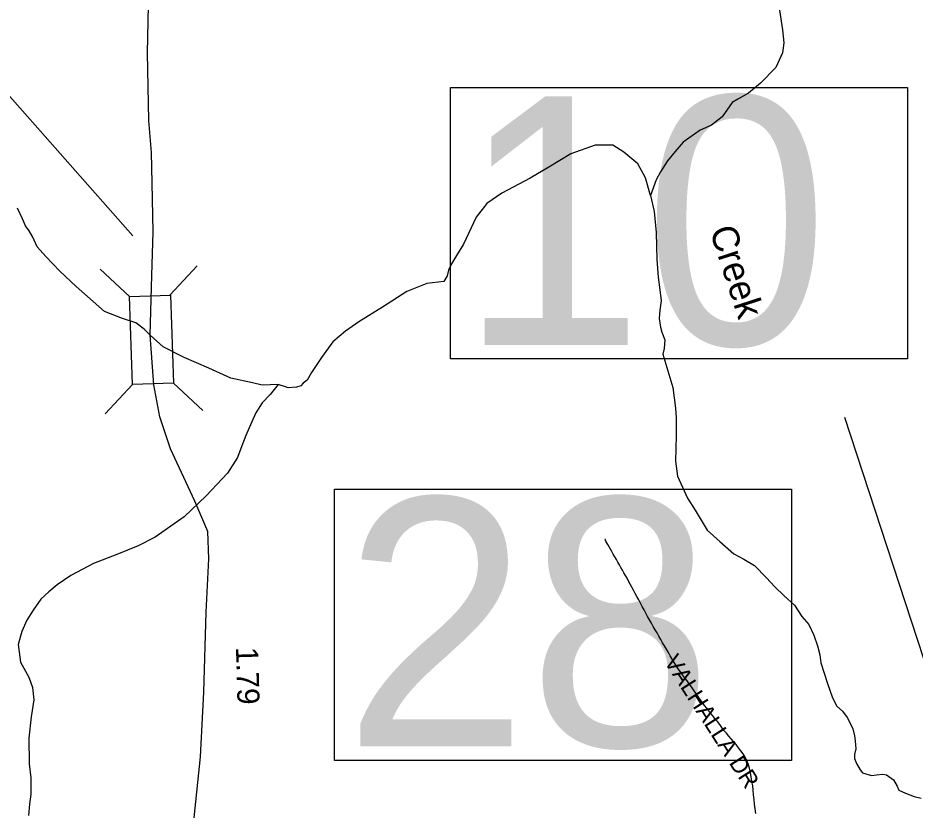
# Model space of a CAD drawing. Extents: x 1950930 to 2061844, y 904556 to 1017002.
# Drawn here: x 2029357 to 2034415, y 946694 to 951158 of the extents above; entities that cross this region are included whole.
import ezdxf

# ---------------------------------------------------------------- set-up
doc = ezdxf.new("R2010")
doc.units = 0
for name, color, linetype in [('Exist Hydrographic Creek Single Shore', 7, 'Continuous'), ('Exist Hydrographic Creek Single Shore Label', 7, 'Continuous'), ('Exist Hydrographic Misc Water Feature', 7, 'Continuous'), ('Exist Road Non-System Type 51', 7, 'Continuous'), ('Exist Road Non-System Type 51 Label', 7, 'Continuous'), ('Exist Road Primary US Structure Standard Bridge CELL', 7, 'Continuous'), ('Exist Road Primary US Structure Standard Bridge Number Label', 7, 'Continuous'), ('Exist Road Secondary Structure Standard Bridge CELL', 7, 'Continuous'), ('Exist Road Secondary Structure Standard Bridge Number Label', 7, 'Continuous'), ('Exist Road Secondary Type 51 Attributed', 7, 'Continuous')]:
    doc.layers.add(name, color=color, linetype=linetype)

msp = doc.modelspace()

# ---------------------------------------------------------------- linework, layer by layer
at = {"layer": 'Exist Hydrographic Creek Single Shore'}
for points in [[(2032922.9, 950157.5), (2032894.7, 950257.5), (2032850.7, 950335.6), (2032772.7, 950401.5), (2032710.5, 950441.2), (2032610.7, 950441.3), (2032474.5, 950391.3), (2032350.6, 950317), (2032244.6, 950254.9), (2032084.7, 950170.9), (2032000.8, 950112.9), (2031940.8, 950034.8), (2031869, 949882.7), (2031829, 949818.9), (2031801.1, 949772.8), (2031784.9, 949736.7), (2031777.1, 949704.7), (2031757, 949672.7), (2031661, 949660.6), (2031549.1, 949616.6), (2031411.1, 949528.6), (2031279.1, 949444.3), (2031203.2, 949392.4), (2031131.4, 949332.5), (2031067.2, 949244.3), (2031011.3, 949160.4), (2030987.5, 949116.3), (2030965.5, 949100.3), (2030951.3, 949084.2), (2030927.6, 949076.2), (2030879.3, 949074.2), (2030865.2, 949078.1), (2030823.5, 949092.1)], [(2032922.9, 950157.5), (2032943, 950067.5), (2032955, 949949.4), (2032959, 949797.4), (2032967.1, 949697.5), (2032975.2, 949625.4), (2032983.1, 949563.6), (2032975.1, 949511.6), (2032971.1, 949463.4), (2032979.3, 949415.3), (2032987.3, 949387.6), (2033003.1, 949343.3), (2032999.2, 949295.5), (2032993.3, 949263.4), (2033015.3, 949187.5), (2033049.4, 949075.5), (2033063.4, 948959.4), (2033067.5, 948903.5), (2033067.7, 948803.4), (2033063.8, 948659.5), (2033075.8, 948575.5), (2033131.6, 948451.6), (2033173.9, 948383.5), (2033241.8, 948271.5), (2033314, 948207.6), (2033391.9, 948137.8), (2033450.1, 948107.7), (2033510, 948071.7), (2033576.2, 948001.7), (2033624, 947951.8), (2033676.2, 947901.8), (2033734.1, 947847.8), (2033776.1, 947783.9), (2033816.2, 947739.8), (2033844.2, 947679.8), (2033864.3, 947620), (2033878.3, 947567.8), (2033884.2, 947523.7), (2033920.2, 947407.8), (2033948.4, 947325.8), (2033974.4, 947280), (2034004.6, 947251.8), (2034032.4, 947216.1), (2034046.6, 947187.9), (2034064.6, 947152.1), (2034072.6, 947111.9), (2034076.6, 947084), (2034080.6, 947039.9), (2034072.7, 947007.9), (2034072.6, 946983.9), (2034084.8, 946956.1), (2034104.7, 946919.9), (2034118.8, 946903.9), (2034168.7, 946888.1), (2034196.7, 946892.1), (2034232.5, 946896), (2034252.8, 946891.9), (2034292.6, 946864.2), (2034312.8, 946828), (2034322.9, 946806.1), (2034360.9, 946788.3), (2034408.8, 946770.2), (2034448.6, 946760.2)], [(2030823.5, 949092.1), (2030733.5, 949088.1), (2030679.3, 949102), (2030557.5, 949128.2), (2030433.3, 949183.9), (2030293.7, 949244.8), (2030175.4, 949304.8), (2030102.8, 949369.5), (2030068.1, 949404.3), (2030020.8, 949439), (2029945.1, 949464.3), (2029845.3, 949503.6), (2029685.1, 949643.4), (2029593.1, 949731.6), (2029513, 949813.3), (2029464.9, 949867.5), (2029440.8, 949921.5), (2029418.9, 949957.4), (2029398.8, 949985.4), (2029382.9, 950025.4), (2029354.9, 950085.4)]]:
    msp.add_lwpolyline(points, dxfattribs=at)
at = {"layer": 'Exist Hydrographic Misc Water Feature'}
for points in [[(2033650.4, 951201.7), (2033666.4, 951089.8), (2033674.4, 951017.8), (2033666.4, 950961.9), (2033630.5, 950877.9), (2033542.4, 950789.8), (2033474.6, 950733.8), (2033414.5, 950699.6), (2033382.6, 950681.6), (2033326.5, 950599.7), (2033266.4, 950553.7), (2033202.5, 950525.5), (2033106.6, 950457.6), (2033062.5, 950405.7), (2033018.8, 950353.4), (2032978.8, 950289.6), (2032954.9, 950245.4), (2032922.9, 950157.5)], [(2030823.5, 949092.1), (2030779.4, 949036.3), (2030733.4, 948988), (2030697.5, 948932), (2030673.4, 948878), (2030641.7, 948804.2), (2030613.6, 948732.2), (2030593.5, 948680.1), (2030537.5, 948592), (2030417.7, 948463.9), (2030293.8, 948346), (2030237.9, 948307.8), (2030130, 948231.6), (2030033.9, 948183.7), (2029914, 948133.7), (2029782.1, 948083.6), (2029654, 948015.4), (2029578.1, 947963.4), (2029530, 947923.4), (2029486.2, 947883.3), (2029442.2, 947821.2), (2029406.2, 947763.2), (2029378, 947699.5), (2029358.1, 947627.4), (2029370.2, 947527.3), (2029418.3, 947443.3), (2029438.4, 947385.5), (2029446.5, 947315.4), (2029430.4, 947219.3), (2029418.4, 947099.4), (2029420.7, 946955.3), (2029428.5, 946875.4), (2029428.6, 946783.2), (2029420.9, 946727.2), (2029416.6, 946663.3)]]:
    msp.add_lwpolyline(points, dxfattribs=at)
at = {"layer": 'Exist Road Non-System Type 51'}
for points in [[(2033067.9, 947508.1), (2033056.6, 947526.3), (2033045.2, 947544.5), (2033034.5, 947562.7), (2033023.6, 947581.5), (2033012.9, 947600.3), (2033002, 947618.5), (2032991.2, 947637.2), (2032980.9, 947655.5), (2032970, 947674.2), (2032959.8, 947692.4), (2032948.9, 947710.1), (2032938.6, 947728.2), (2032927.8, 947746.4), (2032917.4, 947765.2), (2032906.6, 947784), (2032896.8, 947802.8), (2032886.4, 947822.2), (2032876.6, 947841.1), (2032866.2, 947859.8), (2032856.4, 947878), (2032846.6, 947896.8), (2032836.8, 947915), (2032826.9, 947933.2), (2032817.6, 947950.8), (2032808.2, 947967.8), (2032799.4, 947984.1), (2032790.5, 947999.9), (2032781.6, 948015.1), (2032773.2, 948030.9), (2032765, 948046), (2032756.6, 948061.2), (2032748.2, 948076.3), (2032739.4, 948091.5), (2032730.5, 948106.6), (2032722.1, 948121.2), (2032713.2, 948135.8), (2032705, 948150.3), (2032697.1, 948164.2), (2032689.8, 948177.6), (2032682.9, 948190.3), (2032676.4, 948200.6), (2032671.5, 948209.1), (2032668.5, 948214.6), (2032667.1, 948218.2), (2032666.1, 948220.1), (2032666.1, 948220.7), (2032667.1, 948220.7), (2032668, 948220.1), (2032668.5, 948220.1), (2032668, 948219.4)], [(2033517, 946674.9), (2033514, 946700.4), (2033510.1, 946726.4), (2033507.1, 946753.1), (2033504.6, 946779.2), (2033502.1, 946805.3), (2033499.1, 946831.4), (2033494.8, 946856.3), (2033490.2, 946881.2), (2033486.2, 946906.1), (2033480.9, 946930.3), (2033474.5, 946953.9), (2033466.6, 946974), (2033456.2, 946992.8), (2033445.9, 947011), (2033433.1, 947028.6), (2033419.9, 947045.5), (2033405.6, 947062.5), (2033390.9, 947079.5), (2033377.6, 947095.2), (2033364.9, 947111), (2033351.1, 947127.4), (2033337.2, 947143.1), (2033324.5, 947160.1), (2033313.2, 947176.5), (2033300.4, 947192.2), (2033288.1, 947206.8), (2033275.9, 947222.6), (2033264, 947237.7), (2033252.2, 947252.9), (2033240, 947268.6), (2033228.1, 947283.8), (2033215.4, 947299.6), (2033203.1, 947316.5), (2033190.8, 947334.7), (2033178.5, 947352.9), (2033166.2, 947371.1), (2033153.5, 947388.7), (2033141.6, 947405.6), (2033128.9, 947422.6), (2033115.1, 947440.8), (2033102.9, 947456.6), (2033091.5, 947473.6), (2033079.8, 947490.6), (2033067.9, 947508.1)]]:
    msp.add_lwpolyline(points, dxfattribs=at)
at = {"layer": 'Exist Road Primary US Structure Standard Bridge Number Label'}
msp.add_lwpolyline([(2031142, 948502.6), (2033718.5, 948502.6), (2033718.5, 946973.3), (2031142, 946973.3)], close=True, dxfattribs=at)
at = {"layer": 'Exist Road Secondary Structure Standard Bridge CELL'}
for p, q in [((2030212.3, 949595.3), (2030366.7, 949760.9)), ((2029986.1, 949587.4), (2029820.5, 949741.7)), ((2029848.1, 948926.3), (2030002.4, 949091.9)), ((2030399.4, 948945.7), (2030233.9, 949100))]:
    msp.add_line(p, q, dxfattribs=at)
msp.add_lwpolyline([(2030002.4, 949091.9), (2029985, 949587.4), (2030216.5, 949595.5), (2030233.9, 949100)], close=True, dxfattribs=at)
at = {"layer": 'Exist Road Secondary Structure Standard Bridge Number Label'}
for p, q in [((2030004.2, 949929.5), (2027841.4, 952379.4)), ((2034995, 945919.6), (2034018.9, 948905.5))]:
    msp.add_line(p, q, dxfattribs=at)
msp.add_lwpolyline([(2031794.4, 950765.8), (2034371, 950765.8), (2034371, 949236.5), (2031794.4, 949236.5)], close=True, dxfattribs=at)
at = {"layer": 'Exist Road Secondary Type 51 Attributed'}
for points in [[(2030102.8, 949369.5), (2030111.6, 949705.7), (2030118.3, 949952.7), (2030113.6, 950228.7), (2030108.9, 950399), (2030094.5, 950580.5), (2030086.4, 950960.6), (2030094.3, 951318.9), (2030094.2, 951410.9), (2030123.4, 951473.1), (2030183.5, 951617.6), (2030269.2, 951799.7), (2030353, 951965.9), (2030421.2, 952088.8), (2030473.9, 952201.8), (2030520.5, 952304.2), (2030532.5, 952373.4), (2030537.8, 952487.1), (2030551.3, 952642.2), (2030556.6, 952859.7), (2030569.4, 953360.3)], [(2030280.6, 944056.4), (2030308.4, 944150.5), (2030318.9, 944234), (2030318.9, 944419.2), (2030322.7, 945035.8), (2030328.1, 945405.3), (2030331.9, 945801.3), (2030340.3, 946196.3), (2030350.1, 946650.4), (2030386.6, 946993.8), (2030405.4, 947358.9), (2030417.5, 947809.1), (2030433.3, 948109.2), (2030428, 948263.8), (2030354.3, 948435.5), (2030216.4, 948729.5), (2030156.5, 948909.4), (2030121.8, 949089.4), (2030102.8, 949369.5)]]:
    msp.add_lwpolyline(points, dxfattribs=at)

# ---------------------------------------------------------------- texts
at = {"layer": 'Exist Hydrographic Creek Single Shore Label'}
msp.add_text('Creek', height=150, rotation=287.9954, dxfattribs=at).set_placement((2033254.8, 949961.2))
msp.add_text('Creek', height=150, rotation=287.9954, dxfattribs=at).set_placement((2033254.8, 949961.2))
msp.add_text('Creek', height=150, rotation=287.9954, dxfattribs=at).set_placement((2033254.8, 949961.2))
at = {"layer": 'Exist Road Non-System Type 51 Label'}
msp.add_text('  VALHALLA DR', height=95, rotation=302.671, dxfattribs=at).set_placement((2032958.4, 947590.6))
at = {"layer": 'Exist Road Primary US Structure Standard Bridge CELL'}
msp.add_text('1.79', height=125, rotation=271.6182, dxfattribs=at).set_placement((2030585.5, 947611.7))
at = {"layer": 'Exist Road Primary US Structure Standard Bridge Number Label'}
msp.add_text('28', height=1400, dxfattribs=at).set_placement((2031192.1, 947052.4))
at = {"layer": 'Exist Road Secondary Structure Standard Bridge Number Label'}
msp.add_text('10', height=1400, dxfattribs=at).set_placement((2031844.6, 949315.6))

doc.saveas('drawing.dxf')
